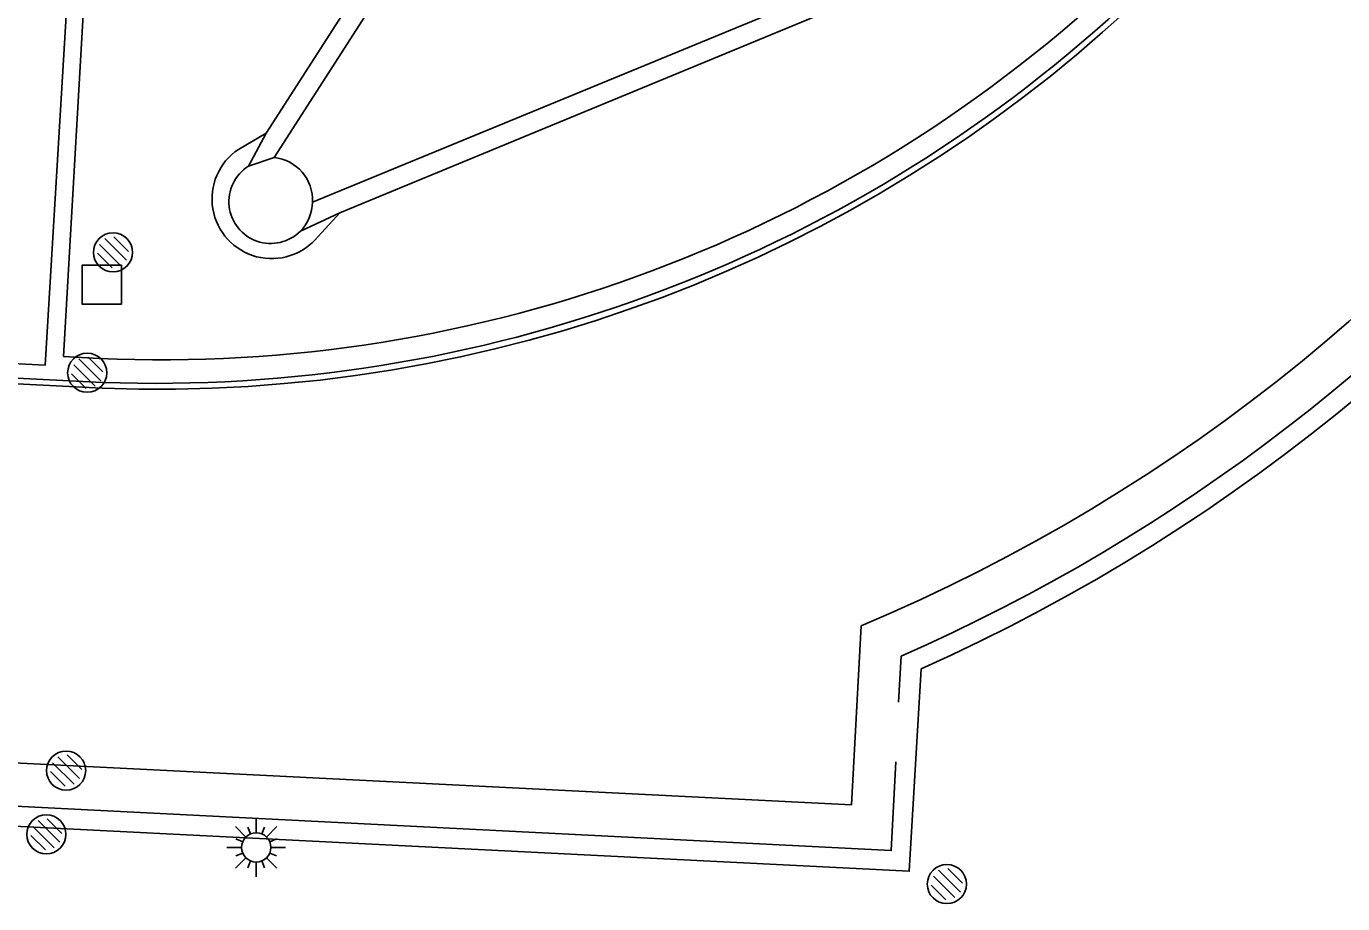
# Model space of a CAD drawing. Extents: x 132994 to 136000, y 393499 to 395512.
# Drawn here: x 133122.17 to 133155.81, y 394596.39 to 394618.79 of the extents above; entities that cross this region are included whole.
import ezdxf

# ---------------------------------------------------------------- set-up
doc = ezdxf.new("R2010")
doc.units = 0
for name, color, linetype in [('bs-afsc-hekwerk laag', 7, 'Continuous'), ('bs-symb-hydrant', 7, 'Continuous'), ('bs-symb-tijdwaarneming atletiek', 7, 'Continuous'), ('bs-symb-veldverlichting', 7, 'Continuous'), ('gg-afsc-hekwerk', 7, 'Continuous'), ('gg-knt-verharding', 7, 'Continuous'), ('gt-grn-afwateringsgoot', 7, 'Continuous'), ('gt-symb-straatmeubilair', 7, 'Continuous')]:
    doc.layers.add(name, color=color, linetype=linetype)

# ---------------------------------------------------------------- blocks, each defined once
blk = doc.blocks.new('bs0-TIJDW')
at = {"layer": 'bs-symb-tijdwaarneming atletiek'}
for p, q in [((-0.212, 0.354), (0.345, -0.203)), ((0.025, 0.399), (0.399, 0.025)), ((-0.345, 0.203), (0.203, -0.345)), ((-0.399, -0.025), (-0.025, -0.399))]:
    blk.add_line(p, q, dxfattribs=at)
blk.add_circle((0, 0), 0.5, dxfattribs=at)
blk = doc.blocks.new('bs0-VELDV')
at = {"layer": 'bs-symb-veldverlichting'}
for p, q in [((0, 0.75), (0, 0.375)), ((-0.53, 0.53), (-0.265, 0.265)), ((-0.215, 0.52), (-0.144, 0.346)), ((0.215, 0.52), (0.144, 0.346)), ((0.265, 0.265), (0.53, 0.53)), ((-0.375, 0), (-0.75, 0)), ((-0.346, 0.144), (-0.52, 0.215)), ((0.346, 0.144), (0.52, 0.215)), ((0.375, 0), (0.75, 0)), ((-0.265, -0.265), (-0.53, -0.53)), ((-0.346, -0.144), (-0.52, -0.215)), ((0.265, -0.265), (0.53, -0.53)), ((0.346, -0.144), (0.52, -0.215)), ((-0.144, -0.346), (-0.215, -0.52)), ((0, -0.375), (0, -0.75)), ((0.144, -0.346), (0.215, -0.52))]:
    blk.add_line(p, q, dxfattribs=at)
blk.add_circle((0, 0), 0.375, dxfattribs=at)
blk = doc.blocks.new('DUMMY')
at = {"layer": 'gt-symb-straatmeubilair'}
blk.add_lwpolyline([(0.5, -0.5), (-0.5, -0.5), (-0.5, 0.5), (0.5, 0.5)], close=True, dxfattribs=at)
blk = doc.blocks.new('bs0-HYDRANT')
at = {"layer": 'bs-symb-hydrant'}
for p, q in [((-0.212, 0.354), (0.345, -0.203)), ((0.025, 0.399), (0.399, 0.025)), ((-0.345, 0.203), (0.203, -0.345)), ((-0.399, -0.025), (-0.025, -0.399))]:
    blk.add_line(p, q, dxfattribs=at)
blk.add_circle((0, 0), 0.5, dxfattribs=at)

msp = doc.modelspace()

# ---------------------------------------------------------------- linework, layer by layer
at = {"layer": 'bs-afsc-hekwerk laag'}
msp.add_line((133144.525, 394602.709), (133144.462, 394601.535), dxfattribs=at)
msp.add_lwpolyline([(133144.389, 394600.011), (133144.274, 394597.74), (133008.77, 394604.596), (133009.346, 394615.412)], dxfattribs=at)
msp.add_arc((133125.488, 394646.117), 47.399, 293.6807, 44.3689, dxfattribs=at)
at = {"layer": 'gg-afsc-hekwerk'}
msp.add_line((133144.525, 394602.709), (133144.462, 394601.535), dxfattribs=at)
msp.add_lwpolyline([(133144.389, 394600.011), (133144.274, 394597.74), (133008.77, 394604.596), (133009.346, 394615.412)], dxfattribs=at)
msp.add_arc((133125.488, 394646.117), 47.399, 293.6807, 44.3689, dxfattribs=at)
at = {"layer": 'gg-knt-verharding'}
for p, q in [((133141.505, 394635.674), (133128.504, 394615.442)), ((133128.297, 394616.065), (133138.659, 394632.142)), ((133129.486, 394614.306), (133151.73, 394623.457)), ((133152.271, 394623.152), (133130.186, 394614.034)), ((133127.591, 394615.651), (133128.297, 394616.065)), ((133127.846, 394615.22), (133128.297, 394616.065)), ((133128.504, 394615.442), (133127.846, 394615.22)), ((133129.174, 394613.562), (133130.186, 394614.034)), ((133130.186, 394614.034), (133129.626, 394613.428))]:
    msp.add_line(p, q, dxfattribs=at)
for points in [[(133036.949, 394642.031), (133041.851, 394641.76), (133041.454, 394633.894), (133036.566, 394634.129), (133035.605, 394614.91), (133036.963, 394614.738), (133038.322, 394614.598), (133040.103, 394614.518), (133040.773, 394625.635), (133053.855, 394624.927), (133053.759, 394622.789), (133110.577, 394619.899), (133110.689, 394622.116), (133123.764, 394621.47), (133123.125, 394610.364)], [(133111.088, 394619.487), (133111.192, 394621.557), (133123.299, 394620.922), (133122.652, 394610.137), (133110.513, 394610.758), (133110.622, 394612.919)], [(133143.505, 394603.483), (133143.258, 394598.907), (133009.875, 394605.595), (133010.386, 394615.847)], [(133145.037, 394602.383), (133144.735, 394597.212), (133008.16, 394604.077), (133008.717, 394615.176)], [(133124.116, 394609.701), (133038.197, 394614.043), (133036.694, 394614.2), (133035.199, 394614.419)]]:
    msp.add_lwpolyline(points, dxfattribs=at)
for centre, radius, start, end in [((133125.593, 394646.1), 46.228, 292.7968, 357.2957), ((133125.492, 394646.165), 47.947, 294.0564, 357.1327), ((133125.614, 394646.046), 35.769, 266.0101, 312.1726), ((133125.485, 394646.174), 36.499, 267.8511, 312.5129), ((133128.44, 394614.385), 1.524, 123.8338, 321.11), ((133128.417, 394614.317), 1.069, 122.3198, 315.0673), ((133128.386, 394614.348), 1.101, 357.8371, 83.8455), ((133128.328, 394614.354), 1.159, 316.8798, 357.6182)]:
    msp.add_arc(centre, radius, start, end, dxfattribs=at)
at = {"layer": 'gt-grn-afwateringsgoot'}
msp.add_line((133124.108, 394609.551), (133038.189, 394613.893), dxfattribs=at)
msp.add_arc((133125.487, 394646.176), 36.651, 267.8439, 87.1379, dxfattribs=at)

# ---------------------------------------------------------------- block references
at = {"layer": 'bs-symb-hydrant'}
msp.add_blockref('bs0-HYDRANT', (133124.386, 394613.021), dxfattribs=at)
at = {"layer": 'bs-symb-tijdwaarneming atletiek'}
for p in [(133123.727, 394609.946), (133123.189, 394599.784), (133122.682, 394598.156), (133145.695, 394596.886)]:
    msp.add_blockref('bs0-TIJDW', p, dxfattribs=at)
at = {"layer": 'bs-symb-veldverlichting'}
msp.add_blockref('bs0-VELDV', (133128.046, 394597.823), dxfattribs=at)
at = {"layer": 'gt-symb-straatmeubilair'}
msp.add_blockref('DUMMY', (133124.102, 394612.194), dxfattribs=at)

doc.saveas('drawing.dxf')
